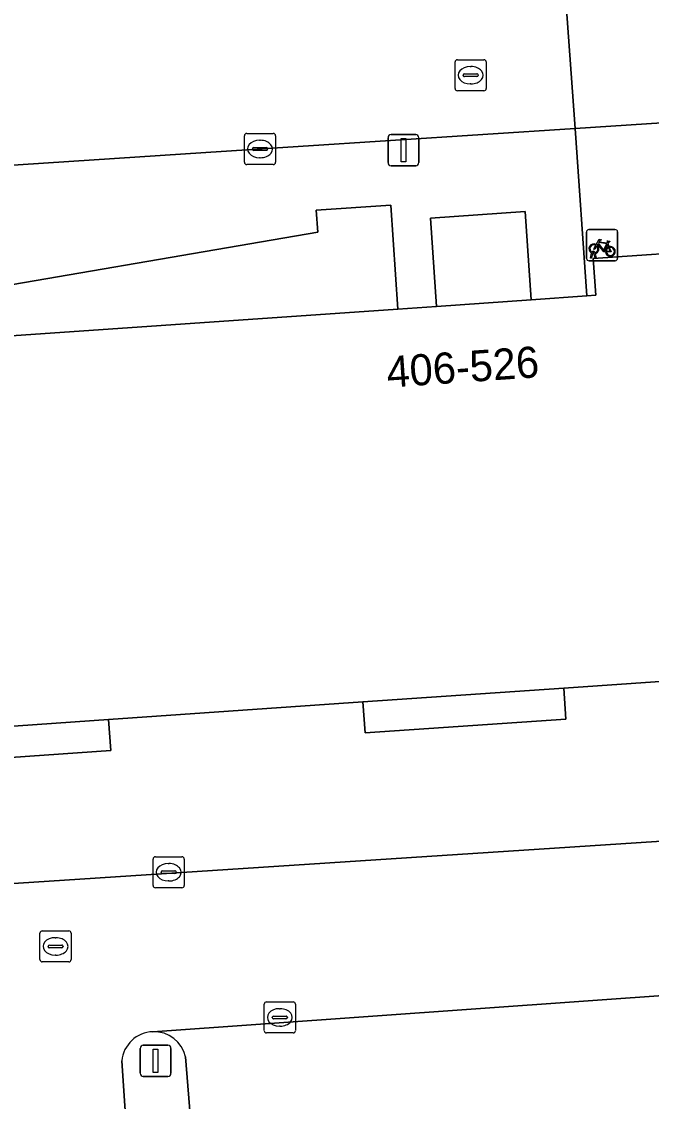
# Model space of a CAD drawing. Extents: x 161248 to 161848, y 384871 to 385383.
# Drawn here: x 161748.82 to 161769.06, y 385099.14 to 385133.84 of the extents above; entities that cross this region are included whole.
import ezdxf

# ---------------------------------------------------------------- set-up
doc = ezdxf.new("R2010")
doc.units = 0
for name, color, linetype in [('IMGEO_Fietsenrek', 7, 'Continuous'), ('IMGEO_Kolk', 7, 'Continuous'), ('IMGEO_Lichtmast', 7, 'Continuous'), ('IMGEO_Pand', 7, 'Continuous'), ('IMGEO_Pand_nummerreeks', 7, 'Continuous'), ('IMGEO_Pand_overbouw', 7, 'Continuous'), ('IMGEO_Parkeervlak_open', 7, 'Continuous'), ('IMGEO_Rijbaan_lokaal_open', 7, 'Continuous'), ('IMGEO_Rioolput', 7, 'Continuous'), ('IMGEO_Voetpad_open', 7, 'Continuous')]:
    doc.layers.add(name, color=color, linetype=linetype)

msp = doc.modelspace()

# ---------------------------------------------------------------- linework, layer by layer
at = {"layer": 'IMGEO_Fietsenrek'}
for p, q in [((161767.045, 385127.154), (161767.886, 385127.154)), ((161767.886, 385127.154), (161767.045, 385127.154)), ((161766.97, 385126.229), (161766.97, 385127.07)), ((161766.97, 385127.07), (161766.97, 385126.229)), ((161767.97, 385127.079), (161767.97, 385126.238)), ((161767.97, 385126.238), (161767.97, 385127.079)), ((161767.657, 385126.703), (161767.693, 385126.608)), ((161767.895, 385126.154), (161767.054, 385126.154)), ((161767.054, 385126.154), (161767.895, 385126.154)), ((161767.097, 385126.238), (161767.136, 385126.398)), ((161767.131, 385126.238), (161767.097, 385126.238)), ((161767.166, 385126.386), (161767.131, 385126.238)), ((161767.208, 385126.41), (161767.207, 385126.414)), ((161767.249, 385126.238), (161767.215, 385126.38)), ((161767.239, 385126.421), (161767.24, 385126.414)), ((161767.247, 385126.384), (161767.282, 385126.238)), ((161767.282, 385126.238), (161767.249, 385126.238))]:
    msp.add_line(p, q, dxfattribs=at)
for points in [[(161767.283, 385126.68), (161767.378, 385126.844), (161767.464, 385126.83), (161767.466, 385126.821), (161767.41, 385126.81), (161767.383, 385126.765), (161767.639, 385126.724)], [(161767.639, 385126.724), (161767.664, 385126.773), (161767.658, 385126.777), (161767.635, 385126.781), (161767.623, 385126.788), (161767.622, 385126.791), (161767.624, 385126.796), (161767.719, 385126.781), (161767.721, 385126.771), (161767.711, 385126.758), (161767.699, 385126.752), (161767.685, 385126.758), (161767.657, 385126.703)], [(161767.304, 385126.628), (161767.252, 385126.538), (161767.212, 385126.513), (161767.213, 385126.56), (161767.268, 385126.654)], [(161767.579, 385126.436), (161767.529, 385126.436), (161767.338, 385126.687), (161767.319, 385126.655)], [(161767.626, 385126.699), (161767.369, 385126.74), (161767.352, 385126.711), (161767.519, 385126.491), (161767.626, 385126.699)], [(161767.674, 385126.601), (161767.644, 385126.678), (161767.535, 385126.46), (161767.578, 385126.46)], [(161767.608, 385126.46), (161767.728, 385126.459), (161767.684, 385126.573)], [(161767.704, 385126.58), (161767.759, 385126.435), (161767.609, 385126.435)]]:
    msp.add_lwpolyline(points, dxfattribs=at)
for centre, radius, start, end in [((161767.048, 385127.076), 0.0779, 92.4484, 184.2845), ((161767.048, 385127.076), 0.0779, 92.4484, 184.2845), ((161767.892, 385127.076), 0.0779, 2.4484, 94.2845), ((161767.892, 385127.076), 0.0779, 2.4484, 94.2845), ((161767.21, 385126.539), 0.159, 62.6766, 242.1369), ((161767.21, 385126.539), 0.129, 63.3192, 238.903), ((161767.19, 385126.41), 0.0499, 12.8025, 158.6934), ((161767.21, 385126.539), 0.129, 283.6043, 43.4302), ((161767.21, 385126.539), 0.159, 283.5766, 46.6042), ((161767.737, 385126.455), 0.159, 113.3408, 178.3217), ((161767.737, 385126.455), 0.159, 187.0065, 105.7708), ((161767.737, 385126.455), 0.129, 113.923, 177.9556), ((161767.737, 385126.455), 0.129, 188.6715, 104.5883), ((161767.048, 385126.232), 0.0779, 182.4484, 274.2845), ((161767.048, 385126.232), 0.0779, 182.4484, 274.2845), ((161767.21, 385126.539), 0.159, 253.9967, 271.7867), ((161767.19, 385126.41), 0.0174, 12.8025, 163.4502), ((161767.21, 385126.539), 0.129, 253.415, 269.0204), ((161767.892, 385126.232), 0.0779, 272.4484, 4.2845), ((161767.892, 385126.232), 0.0779, 272.4484, 4.2845)]:
    msp.add_arc(centre, radius, start, end, dxfattribs=at)
at = {"layer": 'IMGEO_Kolk'}
for p, q in [((161755.98, 385129.318), (161755.98, 385130.17)), ((161756.055, 385130.244), (161756.907, 385130.244)), ((161756.468, 385130.024), (161756.493, 385130.024)), ((161756.981, 385130.17), (161756.981, 385129.318)), ((161756.239, 385129.738), (161756.239, 385129.75)), ((161756.677, 385129.701), (161756.279, 385129.701)), ((161756.282, 385129.787), (161756.68, 385129.787)), ((161756.723, 385129.75), (161756.723, 385129.738)), ((161756.907, 385129.244), (161756.055, 385129.244)), ((161756.491, 385129.464), (161756.466, 385129.464)), ((161753.045, 385106.076), (161753.045, 385106.928)), ((161753.12, 385107.002), (161753.972, 385107.002)), ((161753.533, 385106.782), (161753.558, 385106.782)), ((161754.046, 385106.928), (161754.046, 385106.076)), ((161753.304, 385106.496), (161753.304, 385106.508)), ((161753.742, 385106.459), (161753.344, 385106.459)), ((161753.347, 385106.545), (161753.745, 385106.545)), ((161753.788, 385106.508), (161753.788, 385106.496)), ((161753.972, 385106.002), (161753.12, 385106.002)), ((161753.556, 385106.222), (161753.531, 385106.222)), ((161756.617, 385101.412), (161756.617, 385102.264)), ((161756.692, 385102.338), (161757.544, 385102.338)), ((161757.618, 385102.264), (161757.618, 385101.412)), ((161756.876, 385101.832), (161756.876, 385101.844)), ((161756.919, 385101.881), (161757.317, 385101.881)), ((161757.105, 385102.118), (161757.13, 385102.118)), ((161757.36, 385101.844), (161757.36, 385101.832)), ((161757.314, 385101.795), (161756.916, 385101.795)), ((161757.128, 385101.558), (161757.103, 385101.558)), ((161757.544, 385101.338), (161756.692, 385101.338))]:
    msp.add_line(p, q, dxfattribs=at)
for points in [[(161755.98, 385129.318), (161755.98, 385130.17)], [(161756.055, 385130.244), (161756.907, 385130.244)], [(161756.981, 385130.17), (161756.981, 385129.318)], [(161756.907, 385129.244), (161756.055, 385129.244)], [(161753.045, 385106.076), (161753.045, 385106.928)], [(161753.12, 385107.002), (161753.972, 385107.002)], [(161754.046, 385106.928), (161754.046, 385106.076)], [(161753.972, 385106.002), (161753.12, 385106.002)], [(161756.617, 385101.412), (161756.617, 385102.264)], [(161756.692, 385102.338), (161757.544, 385102.338)], [(161757.618, 385102.264), (161757.618, 385101.412)], [(161757.544, 385101.338), (161756.692, 385101.338)]]:
    msp.add_lwpolyline(points, dxfattribs=at)
for centre, radius, start, end in [((161756.057, 385130.168), 0.0765, 91.552, 178.448), ((161756.057, 385130.168), 0.0765, 91.552, 178.448), ((161756.905, 385130.168), 0.0765, 1.552, 88.448), ((161756.905, 385130.168), 0.0765, 1.552, 88.448), ((161756.279, 385129.747), 0.0403, 85.8775, 175.7526), ((161756.276, 385129.737), 0.0366, 178.938, 274.7102), ((161756.68, 385129.744), 0.043, 264.8664, 352.4533), ((161756.684, 385129.749), 0.0386, 1.7309, 96.639), ((161756.057, 385129.32), 0.0765, 181.552, 268.448), ((161756.057, 385129.32), 0.0765, 181.552, 268.448), ((161756.905, 385129.32), 0.0765, 271.552, 358.448), ((161756.905, 385129.32), 0.0765, 271.552, 358.448), ((161753.122, 385106.926), 0.0765, 91.552, 178.448), ((161753.122, 385106.926), 0.0765, 91.552, 178.448), ((161753.97, 385106.926), 0.0765, 1.552, 88.448), ((161753.97, 385106.926), 0.0765, 1.552, 88.448), ((161753.344, 385106.505), 0.0403, 85.8775, 175.7526), ((161753.341, 385106.495), 0.0366, 178.938, 274.7102), ((161753.745, 385106.502), 0.043, 264.8664, 352.4533), ((161753.749, 385106.507), 0.0386, 1.7309, 96.639), ((161753.122, 385106.078), 0.0765, 181.552, 268.448), ((161753.122, 385106.078), 0.0765, 181.552, 268.448), ((161753.97, 385106.078), 0.0765, 271.552, 358.448), ((161753.97, 385106.078), 0.0765, 271.552, 358.448), ((161756.694, 385102.262), 0.0765, 91.552, 178.448), ((161756.694, 385102.262), 0.0765, 91.552, 178.448), ((161757.542, 385102.262), 0.0765, 1.552, 88.448), ((161757.542, 385102.262), 0.0765, 1.552, 88.448), ((161756.916, 385101.841), 0.0403, 85.8775, 175.7526), ((161756.913, 385101.831), 0.0366, 178.938, 274.7102), ((161757.317, 385101.838), 0.043, 264.8664, 352.4533), ((161757.321, 385101.843), 0.0386, 1.7309, 96.639), ((161756.694, 385101.414), 0.0765, 181.552, 268.448), ((161756.694, 385101.414), 0.0765, 181.552, 268.448), ((161757.542, 385101.414), 0.0765, 271.552, 358.448), ((161757.542, 385101.414), 0.0765, 271.552, 358.448)]:
    msp.add_arc(centre, radius, start, end, dxfattribs=at)
for centre, major_axis, ratio, start_param, end_param in [((161756.467, 385129.744), (-0.387, 0.002), 0.722429, 4.712389, 7.853982), ((161756.492, 385129.744), (-0.39, 0.002), 0.717154, 1.570796, 4.712389), ((161753.532, 385106.502), (-0.387, 0.002), 0.722429, 4.712389, 7.853982), ((161753.557, 385106.502), (-0.39, 0.002), 0.717154, 1.570796, 4.712389), ((161757.104, 385101.838), (-0.387, 0.002), 0.722429, 4.712389, 7.853982), ((161757.129, 385101.838), (-0.39, 0.002), 0.717154, 1.570796, 4.712389)]:
    msp.add_ellipse(centre, major_axis=major_axis, ratio=ratio, start_param=start_param, end_param=end_param, dxfattribs=at)
at = {"layer": 'IMGEO_Lichtmast'}
for p, q in [((161760.596, 385129.306), (161760.596, 385130.106)), ((161760.596, 385130.106), (161760.596, 385129.306)), ((161760.696, 385130.206), (161761.486, 385130.206)), ((161761.486, 385130.206), (161760.696, 385130.206)), ((161761.586, 385130.106), (161761.586, 385129.306)), ((161761.586, 385129.306), (161761.586, 385130.106)), ((161761.486, 385129.206), (161760.696, 385129.206)), ((161760.696, 385129.206), (161761.486, 385129.206)), ((161752.631, 385100.041), (161752.631, 385100.841)), ((161752.631, 385100.841), (161752.631, 385100.041)), ((161752.731, 385100.941), (161753.521, 385100.941)), ((161753.521, 385100.941), (161752.731, 385100.941)), ((161753.621, 385100.841), (161753.621, 385100.041)), ((161753.621, 385100.041), (161753.621, 385100.841)), ((161753.521, 385099.941), (161752.731, 385099.941)), ((161752.731, 385099.941), (161753.521, 385099.941))]:
    msp.add_line(p, q, dxfattribs=at)
for points in [[(161761.016, 385130.081), (161761.166, 385130.081), (161761.166, 385129.331), (161761.016, 385129.331), (161761.016, 385130.081)], [(161753.051, 385100.816), (161753.201, 385100.816), (161753.201, 385100.066), (161753.051, 385100.066), (161753.051, 385100.816)]]:
    msp.add_lwpolyline(points, dxfattribs=at)
for centre, start, end in [((161760.696, 385130.106), 90, 180), ((161760.696, 385130.106), 90, 180), ((161761.486, 385130.106), 0, 90), ((161761.486, 385130.106), 360, 90), ((161760.696, 385129.306), 180, 270), ((161760.696, 385129.306), 180, 270), ((161761.486, 385129.306), 270, 0), ((161761.486, 385129.306), 270, 0), ((161752.731, 385100.841), 90, 180), ((161752.731, 385100.841), 90, 180), ((161753.521, 385100.841), 0, 90), ((161753.521, 385100.841), 360, 90), ((161752.731, 385100.041), 180, 270), ((161752.731, 385100.041), 180, 270), ((161753.521, 385100.041), 270, 0), ((161753.521, 385100.041), 270, 0)]:
    msp.add_arc(centre, 0.1, start, end, dxfattribs=at)
at = {"layer": 'IMGEO_Pand'}
msp.add_lwpolyline([(161778.965, 385125.505), (161778.941, 385125.854), (161775.39, 385125.607), (161775.309, 385126.786), (161767.187, 385126.222), (161767.268, 385125.043), (161766.986, 385125.023), (161765.193, 385124.899), (161762.15, 385124.688), (161760.913, 385124.602), (161745.69, 385123.545), (161745.39, 385123.524), (161746.257, 385111.035), (161751.617, 385111.407), (161759.788, 385111.975), (161766.242, 385112.423), (161769.484, 385112.648), (161774.672, 385113.008), (161779.809, 385113.365)], close=True, dxfattribs=at)
at = {"layer": 'IMGEO_Pand_overbouw'}
msp.add_lwpolyline([(161778.263, 385135.406), (161776.467, 385135.281), (161767.42, 385134.644), (161766.309, 385134.541), (161766.603, 385130.405), (161766.986, 385125.023), (161767.268, 385125.043), (161767.187, 385126.222), (161775.309, 385126.786), (161775.39, 385125.607), (161778.941, 385125.854), (161778.965, 385125.505), (161779.964, 385125.575), (161779.939, 385125.927), (161779.593, 385130.813), (161778.593, 385130.742), (161778.562, 385131.184)], close=True, dxfattribs=at)
at = {"layer": 'IMGEO_Parkeervlak_open'}
for points in [[(161744.939, 385105.909), (161780.207, 385108.205), (161779.809, 385113.365), (161774.672, 385113.008), (161774.742, 385112.012), (161769.554, 385111.651), (161769.484, 385112.648), (161766.242, 385112.423), (161766.312, 385111.426), (161759.858, 385110.978), (161759.788, 385111.975), (161751.617, 385111.407), (161751.687, 385110.411), (161746.327, 385110.039), (161746.452, 385108.242)], [(161780.568, 385103.34), (161753.039, 385101.377)], [(161754.091, 385100.567), (161754.435, 385096.315), (161780.897, 385098.218), (161780.568, 385103.34)]]:
    msp.add_lwpolyline(points, dxfattribs=at)
for points in [[(161759.788, 385111.975), (161759.858, 385110.978), (161766.312, 385111.426), (161766.242, 385112.423)], [(161746.257, 385111.035), (161746.327, 385110.039), (161751.687, 385110.411), (161751.617, 385111.407)]]:
    msp.add_lwpolyline(points, close=True, dxfattribs=at)
msp.add_arc((161753.075, 385100.336), 1.042, 12.8304, 91.9798, dxfattribs=at)
at = {"layer": 'IMGEO_Rijbaan_lokaal_open'}
msp.add_lwpolyline([(161778.263, 385135.406), (161776.467, 385135.281), (161767.42, 385134.644), (161766.309, 385134.541), (161766.603, 385130.405), (161778.562, 385131.184)], close=True, dxfattribs=at)
for points in [[(161735.494, 385128.372), (161754.736, 385129.631), (161766.603, 385130.405), (161766.309, 385134.541)], [(161780.483, 385104.655), (161780.207, 385108.205), (161744.939, 385105.909), (161727.375, 385104.765)], [(161753.039, 385101.377), (161780.568, 385103.34), (161780.483, 385104.655)], [(161752.643, 385091.474), (161752.038, 385100.44)]]:
    msp.add_lwpolyline(points, dxfattribs=at)
msp.add_arc((161753.074, 385100.337), 1.041, 91.9101, 174.307, dxfattribs=at)
at = {"layer": 'IMGEO_Rioolput'}
for p, q in [((161762.748, 385131.688), (161762.748, 385132.54)), ((161762.823, 385132.614), (161763.675, 385132.614)), ((161763.236, 385132.394), (161763.261, 385132.394)), ((161763.749, 385132.54), (161763.749, 385131.688)), ((161763.007, 385132.108), (161763.007, 385132.12)), ((161763.445, 385132.071), (161763.047, 385132.071)), ((161763.05, 385132.157), (161763.448, 385132.157)), ((161763.491, 385132.12), (161763.491, 385132.108)), ((161763.259, 385131.834), (161763.234, 385131.834)), ((161763.675, 385131.614), (161762.823, 385131.614)), ((161749.486, 385104.62), (161750.338, 385104.62)), ((161749.411, 385103.694), (161749.411, 385104.546)), ((161749.899, 385104.4), (161749.924, 385104.4)), ((161750.412, 385104.546), (161750.412, 385103.694)), ((161749.67, 385104.114), (161749.67, 385104.126)), ((161750.108, 385104.077), (161749.71, 385104.077)), ((161749.713, 385104.163), (161750.111, 385104.163)), ((161750.154, 385104.126), (161750.154, 385104.114)), ((161750.338, 385103.62), (161749.486, 385103.62)), ((161749.922, 385103.84), (161749.897, 385103.84))]:
    msp.add_line(p, q, dxfattribs=at)
for points in [[(161762.748, 385131.688), (161762.748, 385132.54)], [(161762.823, 385132.614), (161763.675, 385132.614)], [(161763.749, 385132.54), (161763.749, 385131.688)], [(161763.675, 385131.614), (161762.823, 385131.614)], [(161749.486, 385104.62), (161750.338, 385104.62)], [(161749.411, 385103.694), (161749.411, 385104.546)], [(161750.412, 385104.546), (161750.412, 385103.694)], [(161750.338, 385103.62), (161749.486, 385103.62)]]:
    msp.add_lwpolyline(points, dxfattribs=at)
for centre, radius, start, end in [((161762.825, 385132.538), 0.0765, 91.552, 178.448), ((161762.825, 385132.538), 0.0765, 91.552, 178.448), ((161763.673, 385132.538), 0.0765, 1.552, 88.448), ((161763.673, 385132.538), 0.0765, 1.552, 88.448), ((161763.047, 385132.117), 0.0403, 85.8775, 175.7526), ((161763.044, 385132.107), 0.0366, 178.938, 274.7102), ((161763.448, 385132.114), 0.043, 264.8664, 352.4533), ((161763.452, 385132.119), 0.0386, 1.7309, 96.639), ((161762.825, 385131.69), 0.0765, 181.552, 268.448), ((161762.825, 385131.69), 0.0765, 181.552, 268.448), ((161763.673, 385131.69), 0.0765, 271.552, 358.448), ((161763.673, 385131.69), 0.0765, 271.552, 358.448), ((161749.488, 385104.544), 0.0765, 91.552, 178.448), ((161749.488, 385104.544), 0.0765, 91.552, 178.448), ((161750.336, 385104.544), 0.0765, 1.552, 88.448), ((161750.336, 385104.544), 0.0765, 1.552, 88.448), ((161749.71, 385104.123), 0.0403, 85.8775, 175.7526), ((161749.707, 385104.113), 0.0366, 178.938, 274.7102), ((161750.111, 385104.12), 0.043, 264.8664, 352.4533), ((161750.115, 385104.125), 0.0386, 1.7309, 96.639), ((161749.488, 385103.696), 0.0765, 181.552, 268.448), ((161749.488, 385103.696), 0.0765, 181.552, 268.448), ((161750.336, 385103.696), 0.0765, 271.552, 358.448), ((161750.336, 385103.696), 0.0765, 271.552, 358.448)]:
    msp.add_arc(centre, radius, start, end, dxfattribs=at)
for centre, major_axis, ratio, start_param, end_param in [((161763.235, 385132.114), (-0.387, 0.002), 0.722429, 4.712389, 7.853982), ((161763.26, 385132.114), (-0.39, 0.002), 0.717154, 1.570796, 4.712389), ((161749.898, 385104.12), (-0.387, 0.002), 0.722429, 4.712389, 7.853982), ((161749.923, 385104.12), (-0.39, 0.002), 0.717154, 1.570796, 4.712389)]:
    msp.add_ellipse(centre, major_axis=major_axis, ratio=ratio, start_param=start_param, end_param=end_param, dxfattribs=at)
at = {"layer": 'IMGEO_Voetpad_open'}
for points in [[(161766.603, 385130.405), (161766.986, 385125.023), (161767.268, 385125.043), (161767.187, 385126.222), (161775.309, 385126.786), (161775.39, 385125.607), (161778.941, 385125.854), (161778.965, 385125.505), (161779.964, 385125.575), (161779.939, 385125.927), (161779.593, 385130.813), (161778.593, 385130.742), (161778.562, 385131.184)], [(161760.681, 385127.944), (161758.287, 385127.778), (161758.337, 385127.07), (161745.598, 385124.882), (161745.69, 385123.545), (161760.913, 385124.602)], [(161762.15, 385124.688), (161765.193, 385124.899), (161764.997, 385127.734), (161761.954, 385127.522)]]:
    msp.add_lwpolyline(points, close=True, dxfattribs=at)
for points in [[(161746.452, 385108.242), (161746.327, 385110.039), (161746.257, 385111.035), (161745.39, 385123.524), (161745.69, 385123.545), (161745.598, 385124.882), (161758.337, 385127.07), (161758.287, 385127.778), (161760.681, 385127.944), (161760.913, 385124.602), (161762.15, 385124.688), (161761.954, 385127.522), (161764.997, 385127.734), (161765.193, 385124.899), (161766.986, 385125.023), (161766.603, 385130.405), (161754.736, 385129.631), (161735.494, 385128.372)], [(161752.038, 385100.44), (161752.643, 385091.474)], [(161754.435, 385096.315), (161754.091, 385100.567)]]:
    msp.add_lwpolyline(points, dxfattribs=at)
for centre, radius, start, end in [((161753.074, 385100.337), 1.041, 91.9101, 174.307), ((161753.075, 385100.336), 1.042, 12.8304, 91.9798)]:
    msp.add_arc(centre, radius, start, end, dxfattribs=at)

# ---------------------------------------------------------------- texts
at = {"layer": 'IMGEO_Pand_nummerreeks'}
msp.add_text('406-526', height=1, rotation=3.9649, dxfattribs=at).set_placement((161760.58, 385122.074))

doc.saveas('drawing.dxf')
